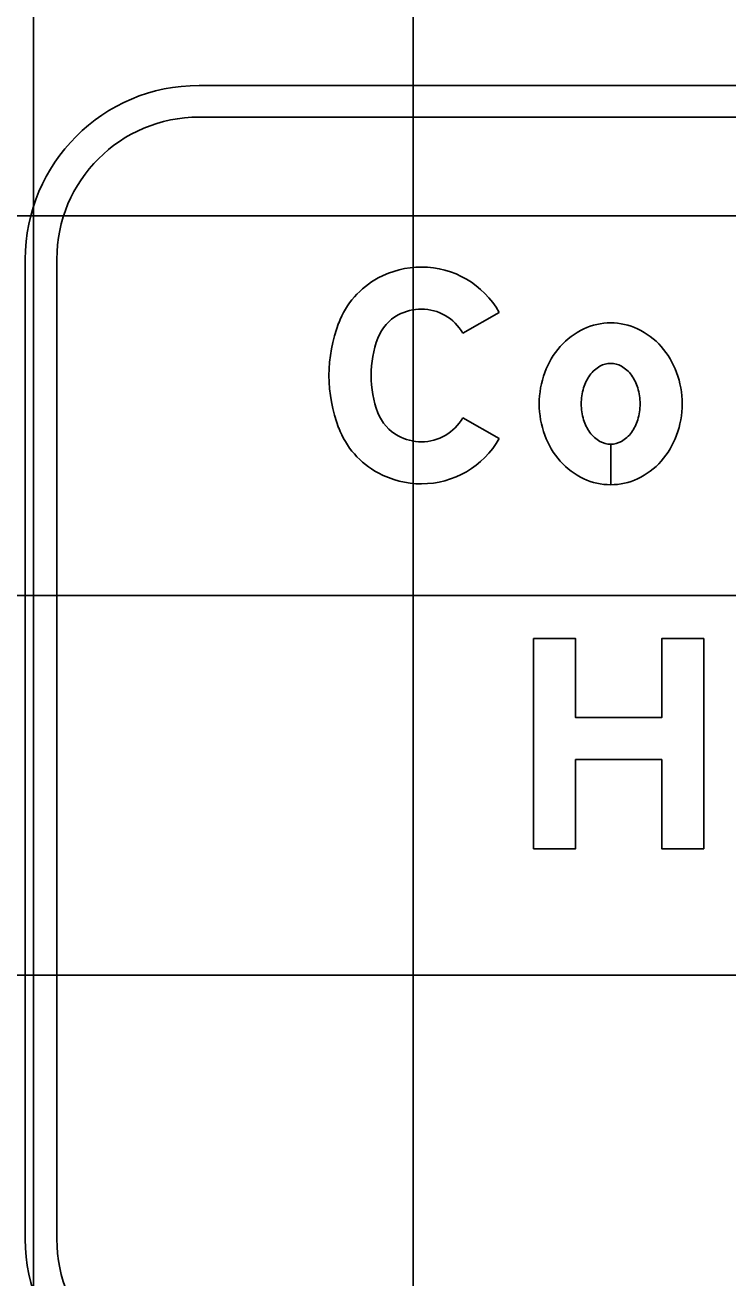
# Model space of a CAD drawing. Extents: x 1797809 to 2198143, y 249608 to 1237864.
# Drawn here: x 2195466.74 to 2195470.44, y 1237203.51 to 1237210.11 of the extents above; entities that cross this region are included whole.
import ezdxf

# ---------------------------------------------------------------- set-up
doc = ezdxf.new("R2010")
doc.units = 0
for name, color, linetype in [('GSBWFILL', 7, 'Continuous'), ('GSCOLORFILL', 7, 'Continuous'), ('GSOUTLINE', 7, 'Continuous'), ('GSSHT', 7, 'Continuous')]:
    doc.layers.add(name, color=color, linetype=linetype)

msp = doc.modelspace()

# ---------------------------------------------------------------- linework, layer by layer
at = {"layer": 'GSBWFILL'}
for p, q in [((2195469.8239, 1237207.903), (2195469.8239, 1237207.6899)), ((2195469.824, 1237207.6899), (2195469.824, 1237207.903))]:
    msp.add_line(p, q, dxfattribs=at)
for points in [[(2195469.2371, 1237208.5977), (2195469.0445, 1237208.4885)], [(2195469.0445, 1237208.0427), (2195469.2371, 1237207.9336)]]:
    msp.add_lwpolyline(points, dxfattribs=at)
msp.add_lwpolyline([(2195470.3144, 1237205.7723), (2195470.0929, 1237205.7723), (2195470.0929, 1237206.2419), (2195469.639, 1237206.2419), (2195469.639, 1237205.7723), (2195469.4175, 1237205.7723), (2195469.4175, 1237206.8795), (2195469.639, 1237206.8795), (2195469.639, 1237206.4634), (2195470.0929, 1237206.4634), (2195470.0929, 1237206.8795), (2195470.3144, 1237206.8795)], close=True, dxfattribs=at)
for centre, radius, start, end in [((2195468.8269, 1237208.3582), 0.4785, 90, 118.37568), ((2195468.8269, 1237208.3652), 0.4715, 29.54326, 90), ((2195468.8153, 1237208.3798), 0.454, 118.37568, 159.08827), ((2195468.8153, 1237208.3798), 0.2325, 118.37568, 159.08827), ((2195468.8269, 1237208.3582), 0.257, 90, 118.37568), ((2195468.8269, 1237208.3652), 0.25, 29.54326, 90), ((2195469.114, 1237208.2656), 0.7738, 159.08827, 200.91173), ((2195469.845, 1237208.1639), 0.3832, 115.12827, 138.55173), ((2195469.8239, 1237208.2087), 0.3337, 90, 115.12827), ((2195469.8239, 1237208.2087), 0.3337, 64.87173, 90), ((2195469.8029, 1237208.1639), 0.3832, 41.44827, 64.87173), ((2195469.114, 1237208.2656), 0.5523, 159.08827, 200.91173), ((2195469.8778, 1237208.1349), 0.427, 138.55173, 159.90753), ((2195469.7701, 1237208.1349), 0.427, 20.09247, 41.44827), ((2195469.851, 1237208.1675), 0.169, 119.6634, 143.97262), ((2195469.8239, 1237208.215), 0.1143, 90, 119.6634), ((2195469.8239, 1237208.215), 0.1143, 60.3366, 90), ((2195469.7969, 1237208.1675), 0.169, 36.02737, 60.3366), ((2195469.9292, 1237208.1161), 0.4817, 159.90753, 180), ((2195469.8937, 1237208.1364), 0.2217, 143.97263, 163.23527), ((2195469.7542, 1237208.1364), 0.2217, 16.76473, 36.02738), ((2195469.7187, 1237208.1161), 0.4817, 0, 20.09247), ((2195469.961, 1237208.1161), 0.2921, 163.23527, 180), ((2195469.6869, 1237208.1161), 0.2921, 0, 16.76473), ((2195469.9292, 1237208.1161), 0.4817, 180, 200.09247), ((2195469.961, 1237208.1161), 0.2921, 180, 196.76473), ((2195469.6869, 1237208.1161), 0.2921, 343.23527, 0), ((2195469.7187, 1237208.1161), 0.4817, 339.90753, 0), ((2195468.8153, 1237208.1515), 0.2325, 200.91173, 241.62432), ((2195468.8269, 1237208.166), 0.25, 270, 330.45674), ((2195468.8153, 1237208.1515), 0.454, 200.91173, 241.62432), ((2195469.8937, 1237208.0958), 0.2217, 196.76473, 216.02738), ((2195469.7542, 1237208.0958), 0.2217, 323.97263, 343.23527), ((2195468.8269, 1237208.173), 0.257, 241.62432, 270), ((2195468.8269, 1237208.166), 0.4715, 270, 330.45674), ((2195469.8778, 1237208.0973), 0.427, 200.09247, 221.44827), ((2195469.851, 1237208.0648), 0.169, 216.02737, 240.3366), ((2195469.8239, 1237208.0173), 0.1143, 240.3366, 270), ((2195469.8239, 1237208.0173), 0.1143, 270.02774, 299.6634), ((2195469.7969, 1237208.0648), 0.169, 299.6634, 323.97262), ((2195469.7701, 1237208.0973), 0.427, 318.55173, 339.90753), ((2195469.845, 1237208.0684), 0.3832, 221.44827, 244.87173), ((2195469.8029, 1237208.0684), 0.3832, 295.12827, 318.55173), ((2195468.8269, 1237208.173), 0.4785, 241.62432, 270), ((2195469.8239, 1237208.0235), 0.3337, 244.87173, 270), ((2195469.8239, 1237208.0235), 0.3337, 270.00951, 295.12827)]:
    msp.add_arc(centre, radius, start, end, dxfattribs=at)
at = {"layer": 'GSCOLORFILL'}
for p, q in [((2195482.8074, 1237209.7932), (2195467.6559, 1237209.7932)), ((2195467.6559, 1237209.6267), (2195482.8074, 1237209.6267)), ((2195466.7401, 1237208.8775), (2195466.7401, 1237203.716)), ((2195466.9066, 1237203.716), (2195466.9066, 1237208.8775)), ((2195469.8239, 1237207.903), (2195469.8239, 1237207.6899)), ((2195469.824, 1237207.6899), (2195469.824, 1237207.903))]:
    msp.add_line(p, q, dxfattribs=at)
for points in [[(2195469.2371, 1237208.5977), (2195469.0445, 1237208.4885)], [(2195469.0445, 1237208.0427), (2195469.2371, 1237207.9336)]]:
    msp.add_lwpolyline(points, dxfattribs=at)
msp.add_lwpolyline([(2195470.3144, 1237205.7723), (2195470.0929, 1237205.7723), (2195470.0929, 1237206.2419), (2195469.639, 1237206.2419), (2195469.639, 1237205.7723), (2195469.4175, 1237205.7723), (2195469.4175, 1237206.8795), (2195469.639, 1237206.8795), (2195469.639, 1237206.4634), (2195470.0929, 1237206.4634), (2195470.0929, 1237206.8795), (2195470.3144, 1237206.8795)], close=True, dxfattribs=at)
for centre, radius, start, end in [((2195467.6559, 1237208.8775), 0.9158, 90, 180), ((2195467.6559, 1237208.8775), 0.7493, 90, 180), ((2195468.8269, 1237208.3582), 0.4785, 90, 118.37568), ((2195468.8269, 1237208.3652), 0.4715, 29.54326, 90), ((2195468.8153, 1237208.3798), 0.454, 118.37568, 159.08827), ((2195468.8153, 1237208.3798), 0.2325, 118.37568, 159.08827), ((2195468.8269, 1237208.3582), 0.257, 90, 118.37568), ((2195468.8269, 1237208.3652), 0.25, 29.54326, 90), ((2195469.114, 1237208.2656), 0.7738, 159.08827, 200.91173), ((2195469.845, 1237208.1639), 0.3832, 115.12827, 138.55173), ((2195469.8239, 1237208.2087), 0.3337, 90, 115.12827), ((2195469.8239, 1237208.2087), 0.3337, 64.87173, 90), ((2195469.8029, 1237208.1639), 0.3832, 41.44827, 64.87173), ((2195469.114, 1237208.2656), 0.5523, 159.08827, 200.91173), ((2195469.8778, 1237208.1349), 0.427, 138.55173, 159.90753), ((2195469.7701, 1237208.1349), 0.427, 20.09247, 41.44827), ((2195469.851, 1237208.1675), 0.169, 119.6634, 143.97262), ((2195469.8239, 1237208.215), 0.1143, 90, 119.6634), ((2195469.8239, 1237208.215), 0.1143, 60.3366, 90), ((2195469.7969, 1237208.1675), 0.169, 36.02737, 60.3366), ((2195469.9292, 1237208.1161), 0.4817, 159.90753, 180), ((2195469.8937, 1237208.1364), 0.2217, 143.97263, 163.23527), ((2195469.7542, 1237208.1364), 0.2217, 16.76473, 36.02738), ((2195469.7187, 1237208.1161), 0.4817, 0, 20.09247), ((2195469.961, 1237208.1161), 0.2921, 163.23527, 180), ((2195469.6869, 1237208.1161), 0.2921, 0, 16.76473), ((2195469.9292, 1237208.1161), 0.4817, 180, 200.09247), ((2195469.961, 1237208.1161), 0.2921, 180, 196.76473), ((2195469.6869, 1237208.1161), 0.2921, 343.23527, 0), ((2195469.7187, 1237208.1161), 0.4817, 339.90753, 0), ((2195468.8153, 1237208.1515), 0.2325, 200.91173, 241.62432), ((2195468.8269, 1237208.166), 0.25, 270, 330.45674), ((2195468.8153, 1237208.1515), 0.454, 200.91173, 241.62432), ((2195469.8937, 1237208.0958), 0.2217, 196.76473, 216.02738), ((2195469.7542, 1237208.0958), 0.2217, 323.97263, 343.23527), ((2195468.8269, 1237208.173), 0.257, 241.62432, 270), ((2195468.8269, 1237208.166), 0.4715, 270, 330.45674), ((2195469.8778, 1237208.0973), 0.427, 200.09247, 221.44827), ((2195469.851, 1237208.0648), 0.169, 216.02737, 240.3366), ((2195469.8239, 1237208.0173), 0.1143, 240.3366, 270), ((2195469.8239, 1237208.0173), 0.1143, 270.02774, 299.6634), ((2195469.7969, 1237208.0648), 0.169, 299.6634, 323.97262), ((2195469.7701, 1237208.0973), 0.427, 318.55173, 339.90753), ((2195469.845, 1237208.0684), 0.3832, 221.44827, 244.87173), ((2195469.8029, 1237208.0684), 0.3832, 295.12827, 318.55173), ((2195468.8269, 1237208.173), 0.4785, 241.62432, 270), ((2195469.8239, 1237208.0235), 0.3337, 244.87173, 270), ((2195469.8239, 1237208.0235), 0.3337, 270.00951, 295.12827), ((2195467.6559, 1237203.716), 0.9158, 180, 270), ((2195467.6559, 1237203.716), 0.7493, 180, 270)]:
    msp.add_arc(centre, radius, start, end, dxfattribs=at)
at = {"layer": 'GSOUTLINE'}
for points in [[(2195469.2371, 1237208.5977), (2195469.0445, 1237208.4885)], [(2195469.0445, 1237208.0427), (2195469.2371, 1237207.9336)]]:
    msp.add_lwpolyline(points, dxfattribs=at)
msp.add_lwpolyline([(2195470.3144, 1237205.7723), (2195470.0929, 1237205.7723), (2195470.0929, 1237206.2419), (2195469.639, 1237206.2419), (2195469.639, 1237205.7723), (2195469.4175, 1237205.7723), (2195469.4175, 1237206.8795), (2195469.639, 1237206.8795), (2195469.639, 1237206.4634), (2195470.0929, 1237206.4634), (2195470.0929, 1237206.8795), (2195470.3144, 1237206.8795)], close=True, dxfattribs=at)
for centre, radius, start, end in [((2195468.8269, 1237208.3582), 0.4785, 90, 118.37568), ((2195468.8269, 1237208.3652), 0.4715, 29.54326, 90), ((2195468.8153, 1237208.3798), 0.454, 118.37568, 159.08827), ((2195468.8153, 1237208.3798), 0.2325, 118.37568, 159.08827), ((2195468.8269, 1237208.3582), 0.257, 90, 118.37568), ((2195468.8269, 1237208.3652), 0.25, 29.54326, 90), ((2195469.114, 1237208.2656), 0.7738, 159.08827, 200.91173), ((2195469.845, 1237208.1639), 0.3832, 115.12827, 138.55173), ((2195469.8239, 1237208.2087), 0.3337, 90, 115.12827), ((2195469.8239, 1237208.2087), 0.3337, 64.87173, 90), ((2195469.8029, 1237208.1639), 0.3832, 41.44827, 64.87173), ((2195469.114, 1237208.2656), 0.5523, 159.08827, 200.91173), ((2195469.8778, 1237208.1349), 0.427, 138.55173, 159.90753), ((2195469.7701, 1237208.1349), 0.427, 20.09247, 41.44827), ((2195469.851, 1237208.1675), 0.169, 119.6634, 143.97262), ((2195469.8239, 1237208.215), 0.1143, 90, 119.6634), ((2195469.8239, 1237208.215), 0.1143, 60.3366, 90), ((2195469.7969, 1237208.1675), 0.169, 36.02737, 60.3366), ((2195469.9292, 1237208.1161), 0.4817, 159.90753, 180), ((2195469.8937, 1237208.1364), 0.2217, 143.97263, 163.23527), ((2195469.7542, 1237208.1364), 0.2217, 16.76473, 36.02738), ((2195469.7187, 1237208.1161), 0.4817, 0, 20.09247), ((2195469.961, 1237208.1161), 0.2921, 163.23527, 180), ((2195469.6869, 1237208.1161), 0.2921, 0, 16.76473), ((2195469.9292, 1237208.1161), 0.4817, 180, 200.09247), ((2195469.961, 1237208.1161), 0.2921, 180, 196.76473), ((2195469.6869, 1237208.1161), 0.2921, 343.23527, 0), ((2195469.7187, 1237208.1161), 0.4817, 339.90753, 0), ((2195468.8153, 1237208.1515), 0.2325, 200.91173, 241.62432), ((2195468.8269, 1237208.166), 0.25, 270, 330.45674), ((2195468.8153, 1237208.1515), 0.454, 200.91173, 241.62432), ((2195469.8937, 1237208.0958), 0.2217, 196.76473, 216.02738), ((2195469.7542, 1237208.0958), 0.2217, 323.97263, 343.23527), ((2195468.8269, 1237208.173), 0.257, 241.62432, 270), ((2195468.8269, 1237208.166), 0.4715, 270, 330.45674), ((2195469.8778, 1237208.0973), 0.427, 200.09247, 221.44827), ((2195469.851, 1237208.0648), 0.169, 216.02737, 240.3366), ((2195469.8239, 1237208.0173), 0.1143, 240.3366, 270), ((2195469.8239, 1237208.0173), 0.1143, 270, 299.6634), ((2195469.7969, 1237208.0648), 0.169, 299.6634, 323.97262), ((2195469.7701, 1237208.0973), 0.427, 318.55173, 339.90753), ((2195469.845, 1237208.0684), 0.3832, 221.44827, 244.87173), ((2195469.8029, 1237208.0684), 0.3832, 295.12827, 318.55173), ((2195468.8269, 1237208.173), 0.4785, 241.62432, 270), ((2195469.8239, 1237208.0235), 0.3337, 244.87173, 270), ((2195469.8239, 1237208.0235), 0.3337, 270, 295.12827)]:
    msp.add_arc(centre, radius, start, end, dxfattribs=at)
at = {"layer": 'GSSHT'}
for p, q in [((2195466.7834, 1237163.1062), (2195466.7834, 1237223.1062)), ((2195468.7834, 1237163.1062), (2195468.7834, 1237223.1062)), ((2195388.7834, 1237209.1062), (2195518.7834, 1237209.1062)), ((2195388.7834, 1237207.1062), (2195518.7834, 1237207.1062)), ((2195388.7834, 1237205.1062), (2195518.7834, 1237205.1062))]:
    msp.add_line(p, q, dxfattribs=at)

doc.saveas('drawing.dxf')
